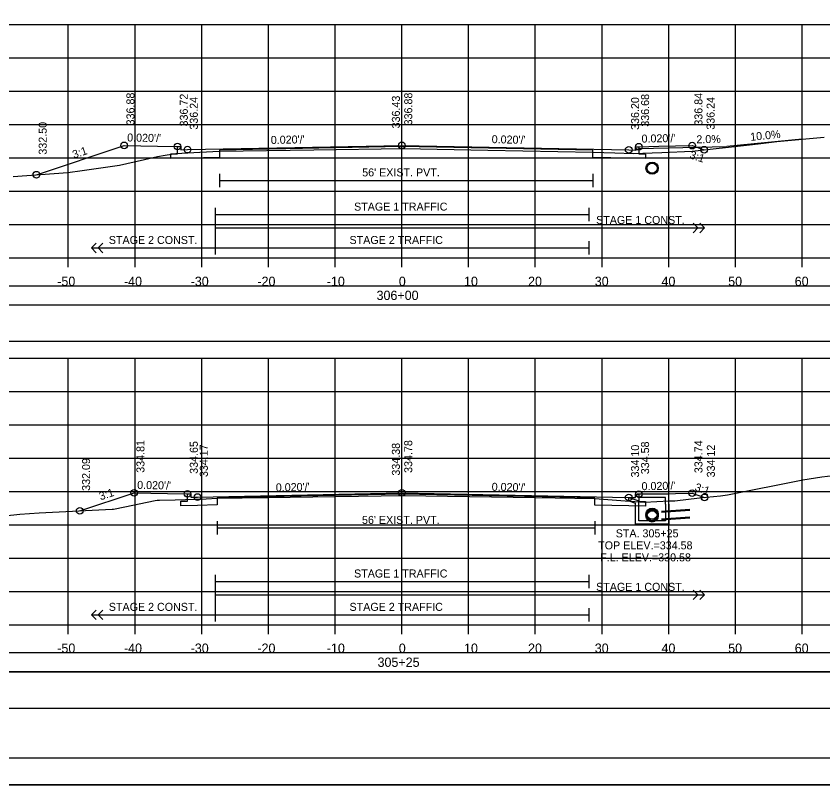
# Model space of a CAD drawing. Extents: x 1368122 to 1710785, y 373130 to 557566.
# Drawn here: x 1369297.7 to 1369418.7, y 373557 to 373672.2 of the extents above; entities that cross this region are included whole.
import ezdxf

# ---------------------------------------------------------------- set-up
doc = ezdxf.new("R2010")
doc.units = 0
for name, color, linetype in [('R_Alt Surface', 7, 'Continuous'), ('R_Axis', 7, 'Continuous'), ('R_Axis Annot', 7, 'Continuous'), ('R_Border', 7, 'Continuous'), ('R_Drive', 7, 'Continuous'), ('R_Exist Surface', 7, 'Continuous'), ('R_Fin Surface', 7, 'Continuous'), ('R_Grid', 7, 'Continuous'), ('R_No Plot', 7, 'Continuous'), ('R_Striping', 7, 'Continuous'), ('R_Water', 7, 'Continuous'), ('R_Water Annot', 7, 'Continuous'), ('R_Xsect Elev', 7, 'Continuous'), ('R_Xsect Slope', 7, 'Continuous')]:
    doc.layers.add(name, color=color, linetype=linetype)

msp = doc.modelspace()

# ---------------------------------------------------------------- linework, layer by layer
for points in [[(1369206.41, 373628.98), (1369504.71, 373628.98), (1369504.71, 373631.79), (1369206.41, 373631.79)], [(1369206.41, 373623.51), (1369504.71, 373623.51), (1369504.71, 373628.92), (1369206.41, 373628.92)], [(1369206.41, 373573.98), (1369504.71, 373573.98), (1369504.71, 373576.79), (1369206.41, 373576.79)], [(1369206.41, 373568.51), (1369504.71, 373568.51), (1369504.71, 373573.92), (1369206.41, 373573.92)]]:
    msp.add_lwpolyline(points, close=True)
at = {"layer": 'R_Alt Surface'}
for points in [[(1369391.06, 373652.67), (1369391.06, 373651.58), (1369392.06, 373651.56), (1369392.06, 373650.89), (1369389.56, 373650.94), (1369384.18, 373651.05), (1369384.18, 373652.13), (1369355.56, 373652.7), (1369328.2, 373652.15), (1369328.2, 373651.07), (1369323.42, 373650.97), (1369320.92, 373650.92), (1369320.92, 373651.59), (1369321.92, 373651.61), (1369321.92, 373652.71)], [(1369328.2, 373648.62), (1369328.2, 373646.62)], [(1369384.18, 373648.62), (1369384.18, 373646.62)], [(1369328.2, 373647.62), (1369384.18, 373647.62)], [(1369391.06, 373600.57), (1369391.06, 373599.48), (1369392.06, 373599.46), (1369392.06, 373598.79), (1369389.56, 373598.84), (1369384.46, 373598.94), (1369384.46, 373600.02), (1369355.56, 373600.6), (1369327.85, 373600.04), (1369327.85, 373598.96), (1369324.92, 373598.9), (1369322.42, 373598.85), (1369322.42, 373599.52), (1369323.42, 373599.54), (1369323.42, 373600.63)], [(1369327.85, 373596.52), (1369327.85, 373594.52)], [(1369384.46, 373596.52), (1369384.46, 373594.52)], [(1369327.85, 373595.52), (1369384.46, 373595.52)]]:
    msp.add_lwpolyline(points, dxfattribs=at)
at = {"layer": 'R_Axis'}
for p, q in [((1369205.56, 373635.99), (1369505.56, 373635.99)), ((1369305.56, 373634.59), (1369305.56, 373635.99)), ((1369315.56, 373634.59), (1369315.56, 373635.99)), ((1369325.56, 373634.59), (1369325.56, 373635.99)), ((1369335.56, 373634.59), (1369335.56, 373635.99)), ((1369345.56, 373634.59), (1369345.56, 373635.99)), ((1369355.56, 373634.59), (1369355.56, 373635.99)), ((1369365.56, 373634.59), (1369365.56, 373635.99)), ((1369375.56, 373634.59), (1369375.56, 373635.99)), ((1369385.56, 373634.59), (1369385.56, 373635.99)), ((1369395.56, 373634.59), (1369395.56, 373635.99)), ((1369405.56, 373634.59), (1369405.56, 373635.99)), ((1369415.56, 373634.59), (1369415.56, 373635.99)), ((1369205.56, 373580.99), (1369505.56, 373580.99)), ((1369305.56, 373579.59), (1369305.56, 373580.99)), ((1369315.56, 373579.59), (1369315.56, 373580.99)), ((1369325.56, 373579.59), (1369325.56, 373580.99)), ((1369335.56, 373579.59), (1369335.56, 373580.99)), ((1369345.56, 373579.59), (1369345.56, 373580.99)), ((1369355.56, 373579.59), (1369355.56, 373580.99)), ((1369365.56, 373579.59), (1369365.56, 373580.99)), ((1369375.56, 373579.59), (1369375.56, 373580.99)), ((1369385.56, 373579.59), (1369385.56, 373580.99)), ((1369395.56, 373579.59), (1369395.56, 373580.99)), ((1369405.56, 373579.59), (1369405.56, 373580.99)), ((1369415.56, 373579.59), (1369415.56, 373580.99))]:
    msp.add_line(p, q, dxfattribs=at)
at = {"layer": 'R_Border'}
msp.add_line((1369513.74, 373560.99), (1369197.56, 373560.99), dxfattribs=at)
at = {"layer": 'R_Drive'}
for p, q in [((1369415.56, 373653.81), (1369404.28, 373652.68)), ((1369390.56, 373652.17), (1369391.06, 373652.42)), ((1369391.06, 373652.42), (1369404.28, 373652.68))]:
    msp.add_line(p, q, dxfattribs=at)
at = {"layer": 'R_Exist Surface'}
for points in [[(1369297.28, 373648.23), (1369305.5, 373648.83), (1369307.61, 373649.13), (1369313.25, 373649.93), (1369316.99, 373650.76), (1369318.94, 373651.21), (1369320.06, 373651.39), (1369321.68, 373651.63), (1369325.25, 373651.83), (1369328.2, 373651.98), (1369342.35, 373652.21), (1369355.78, 373652.42), (1369368.46, 373652.17), (1369384.18, 373651.85), (1369387.47, 373651.76), (1369390.21, 373651.66), (1369394.52, 373651.8), (1369399.07, 373652.02), (1369407.64, 373652.97), (1369408.97, 373653.12), (1369411.74, 373653.45), (1369418.86, 373654.12)], [(1369293.64, 373597.08), (1369298.28, 373597.58), (1369301.19, 373597.77), (1369312.14, 373598.32), (1369312.35, 373598.34), (1369314.05, 373598.69), (1369318.57, 373599.64), (1369318.86, 373599.69), (1369319.23, 373599.7), (1369321.58, 373599.72), (1369326.22, 373599.88), (1369327.85, 373599.96), (1369335.39, 373600.07), (1369355.86, 373600.37), (1369375.53, 373600.06), (1369384.46, 373599.91), (1369389.03, 373599.6), (1369391.92, 373599.39), (1369395.62, 373599.56), (1369396.48, 373599.58), (1369400.16, 373600.03), (1369403.31, 373600.35), (1369404.37, 373600.46), (1369415.67, 373602.71), (1369418.5, 373603.16), (1369426.16, 373604.07)]]:
    msp.add_lwpolyline(points, dxfattribs=at)
at = {"layer": 'R_Fin Surface'}
for points in [[(1369300.77, 373648.48), (1369313.92, 373652.87), (1369318.92, 373652.77), (1369321.92, 373652.71), (1369322.42, 373652.71), (1369322.42, 373652.21), (1369323.42, 373652.23), (1369355.56, 373652.87), (1369389.56, 373652.19), (1369390.56, 373652.17), (1369390.56, 373652.67), (1369391.06, 373652.67), (1369394.06, 373652.73), (1369399.06, 373652.83), (1369400.88, 373652.22)], [(1369307.27, 373598.08), (1369315.42, 373600.79), (1369320.42, 373600.69), (1369323.42, 373600.63), (1369323.92, 373600.63), (1369323.92, 373600.13), (1369324.92, 373600.15), (1369355.56, 373600.77), (1369389.56, 373600.09), (1369390.56, 373600.07), (1369390.56, 373600.57), (1369391.06, 373600.57), (1369394.06, 373600.63), (1369399.06, 373600.73), (1369400.92, 373600.1)]]:
    msp.add_lwpolyline(points, dxfattribs=at)
at = {"layer": 'R_Grid'}
for p, q in [((1369205.56, 373670.99), (1369505.56, 373670.99)), ((1369305.56, 373635.99), (1369305.56, 373670.99)), ((1369315.56, 373635.99), (1369315.56, 373670.99)), ((1369325.56, 373635.99), (1369325.56, 373670.99)), ((1369335.56, 373635.99), (1369335.56, 373670.99)), ((1369345.56, 373635.99), (1369345.56, 373670.99)), ((1369355.56, 373635.99), (1369355.56, 373670.99)), ((1369365.56, 373635.99), (1369365.56, 373670.99)), ((1369375.56, 373635.99), (1369375.56, 373670.99)), ((1369385.56, 373635.99), (1369385.56, 373670.99)), ((1369395.56, 373635.99), (1369395.56, 373670.99)), ((1369405.56, 373635.99), (1369405.56, 373670.99)), ((1369415.56, 373635.99), (1369415.56, 373670.99)), ((1369205.56, 373665.99), (1369505.56, 373665.99)), ((1369205.56, 373660.99), (1369505.56, 373660.99)), ((1369205.56, 373655.99), (1369505.56, 373655.99)), ((1369205.56, 373650.99), (1369505.56, 373650.99)), ((1369205.56, 373645.99), (1369505.56, 373645.99)), ((1369205.56, 373640.99), (1369505.56, 373640.99)), ((1369205.56, 373635.99), (1369505.56, 373635.99)), ((1369205.56, 373620.99), (1369505.56, 373620.99)), ((1369305.56, 373580.99), (1369305.56, 373620.99)), ((1369315.56, 373580.99), (1369315.56, 373620.99)), ((1369325.56, 373580.99), (1369325.56, 373620.99)), ((1369335.56, 373580.99), (1369335.56, 373620.99)), ((1369345.56, 373580.99), (1369345.56, 373620.99)), ((1369355.56, 373580.99), (1369355.56, 373620.99)), ((1369365.56, 373580.99), (1369365.56, 373620.99)), ((1369375.56, 373580.99), (1369375.56, 373620.99)), ((1369385.56, 373580.99), (1369385.56, 373620.99)), ((1369395.56, 373580.99), (1369395.56, 373620.99)), ((1369405.56, 373580.99), (1369405.56, 373620.99)), ((1369415.56, 373580.99), (1369415.56, 373620.99)), ((1369205.56, 373615.99), (1369505.56, 373615.99)), ((1369205.56, 373610.99), (1369505.56, 373610.99)), ((1369205.56, 373605.99), (1369505.56, 373605.99)), ((1369205.56, 373600.99), (1369505.56, 373600.99)), ((1369205.56, 373595.99), (1369505.56, 373595.99)), ((1369205.56, 373590.99), (1369505.56, 373590.99)), ((1369205.56, 373585.99), (1369505.56, 373585.99)), ((1369205.56, 373580.99), (1369505.56, 373580.99))]:
    msp.add_line(p, q, dxfattribs=at)
at = {"layer": 'R_No Plot'}
for p, q in [((1369398.72, 373598.28), (1369394.45, 373597.96)), ((1369398.72, 373596.99), (1369394.45, 373596.67)), ((1369185.16, 373557.01), (1369518.49, 373557.01))]:
    msp.add_line(p, q, dxfattribs=at)
for points in [[(1369185.15, 373770.34), (1369518.49, 373770.34), (1369518.49, 373557), (1369185.15, 373557)], [(1369431.48, 373766.45), (1369451.1, 373766.45), (1369451.1, 373756.57), (1369467.21, 373756.57), (1369490.41, 373756.57), (1369490.53, 373728.41), (1369513.74, 373728.41), (1369513.74, 373560.99), (1369197.56, 373560.99), (1369197.56, 373766.45)]]:
    msp.add_lwpolyline(points, close=True, dxfattribs=at)
for centre, radius in [((1369313.92, 373652.87), 0.5), ((1369321.92, 373652.71), 0.5), ((1369355.56, 373652.87), 0.5), ((1369391.06, 373652.67), 0.5), ((1369399.06, 373652.83), 0.5), ((1369323.42, 373652.23), 0.5), ((1369389.56, 373652.19), 0.5), ((1369400.88, 373652.22), 0.5), ((1369393.06, 373649.45), 0.917), ((1369300.77, 373648.48), 0.5), ((1369315.42, 373600.79), 0.5), ((1369323.42, 373600.63), 0.5), ((1369355.56, 373600.77), 0.5), ((1369399.06, 373600.73), 0.5), ((1369324.92, 373600.15), 0.5), ((1369389.56, 373600.09), 0.5), ((1369391.06, 373600.57), 0.5), ((1369400.92, 373600.1), 0.5), ((1369307.27, 373598.08), 0.5), ((1369393.06, 373597.57), 0.917), ((1369393.06, 373597.32), 0.917)]:
    msp.add_circle(centre, radius, dxfattribs=at)
at = {"layer": 'R_Striping'}
for p, q in [((1369399.92, 373640.49), (1369399.21, 373641.19)), ((1369400.92, 373640.49), (1369400.21, 373641.19)), ((1369399.21, 373639.78), (1369399.92, 373640.49)), ((1369400.21, 373639.78), (1369400.92, 373640.49)), ((1369309.01, 373637.49), (1369309.72, 373638.19)), ((1369309.01, 373637.49), (1369327.56, 373637.49)), ((1369309.72, 373636.78), (1369309.01, 373637.49)), ((1369310.01, 373637.49), (1369310.72, 373638.19)), ((1369310.72, 373636.78), (1369310.01, 373637.49)), ((1369399.92, 373585.49), (1369399.21, 373586.19)), ((1369399.21, 373584.78), (1369399.92, 373585.49)), ((1369400.92, 373585.49), (1369400.21, 373586.19)), ((1369400.21, 373584.78), (1369400.92, 373585.49)), ((1369309.01, 373582.49), (1369309.72, 373583.19)), ((1369310.01, 373582.49), (1369310.72, 373583.19)), ((1369309.01, 373582.49), (1369327.56, 373582.49)), ((1369309.72, 373581.78), (1369309.01, 373582.49)), ((1369310.72, 373581.78), (1369310.01, 373582.49))]:
    msp.add_line(p, q, dxfattribs=at)
for points in [[(1369327.56, 373643.49), (1369327.56, 373636.49)], [(1369383.56, 373643.49), (1369383.56, 373641.49)], [(1369327.56, 373642.49), (1369383.56, 373642.49)], [(1369327.56, 373640.49), (1369400.92, 373640.49)], [(1369327.56, 373637.49), (1369383.56, 373637.49)], [(1369383.56, 373638.49), (1369383.56, 373636.49)], [(1369327.56, 373588.49), (1369327.56, 373581.49)], [(1369383.56, 373588.49), (1369383.56, 373586.49)], [(1369327.56, 373587.49), (1369383.56, 373587.49)], [(1369327.56, 373585.49), (1369400.92, 373585.49)], [(1369383.56, 373583.49), (1369383.56, 373581.49)], [(1369327.56, 373582.49), (1369383.56, 373582.49)]]:
    msp.add_lwpolyline(points, dxfattribs=at)
at = {"layer": 'R_Water'}
for p, q in [((1369389.56, 373600.09), (1369391.06, 373599.57)), ((1369390.73, 373600.4), (1369390.81, 373600.57)), ((1369390.73, 373600.4), (1369391.06, 373600.07)), ((1369395.56, 373600.57), (1369390.81, 373600.57)), ((1369395.06, 373600.07), (1369391.06, 373600.07)), ((1369395.06, 373599.07), (1369395.06, 373600.07)), ((1369395.56, 373599.07), (1369395.56, 373600.57)), ((1369389.56, 373599.56), (1369390.56, 373599.21)), ((1369390.56, 373599.07), (1369390.56, 373599.21)), ((1369391.06, 373599.07), (1369391.06, 373599.57)), ((1369398.72, 373598.13), (1369394.45, 373597.82)), ((1369398.72, 373597.13), (1369394.45, 373596.82))]:
    msp.add_line(p, q, dxfattribs=at)
for points in [[(1369389.56, 373599.56), (1369389.56, 373600.09)], [(1369395.56, 373599.07), (1369395.56, 373596.07), (1369393.06, 373596.07), (1369390.56, 373596.07), (1369390.56, 373599.07)], [(1369395.06, 373599.07), (1369395.06, 373596.57), (1369393.06, 373596.57), (1369391.06, 373596.57), (1369391.06, 373599.07)]]:
    msp.add_lwpolyline(points, dxfattribs=at)
for centre in [(1369393.06, 373649.45), (1369393.06, 373597.57), (1369393.06, 373597.32)]:
    msp.add_circle(centre, 0.75, dxfattribs=at)
at = {"layer": 'R_Xsect Elev'}
for p, q in [((1369355.56, 373652.42), (1369355.56, 373662.42)), ((1369355.56, 373600.36), (1369355.56, 373610.36))]:
    msp.add_line(p, q, dxfattribs=at)

# ---------------------------------------------------------------- texts
at = {"layer": 'R_Axis Annot'}
for s, p in [('-50', (1369303.9, 373631.79)), ('-40', (1369313.9, 373631.79)), ('-30', (1369323.9, 373631.79)), ('-20', (1369333.9, 373631.79)), ('-10', (1369344.3, 373631.79)), ('0', (1369355.1, 373631.79)), ('10', (1369364.87, 373631.79)), ('20', (1369374.47, 373631.79)), ('30', (1369384.47, 373631.79)), ('40', (1369394.47, 373631.79)), ('50', (1369404.47, 373631.79)), ('60', (1369414.44, 373631.79)), ('306+00', (1369351.76, 373629.69)), ('-50', (1369303.9, 373576.79)), ('-40', (1369313.9, 373576.79)), ('-30', (1369323.9, 373576.79)), ('-20', (1369333.9, 373576.79)), ('-10', (1369344.3, 373576.79)), ('0', (1369355.1, 373576.79)), ('10', (1369364.87, 373576.79)), ('20', (1369374.47, 373576.79)), ('30', (1369384.47, 373576.79)), ('40', (1369394.47, 373576.79)), ('50', (1369404.47, 373576.79)), ('60', (1369414.44, 373576.79)), ('305+25', (1369351.91, 373574.69))]:
    msp.add_text(s, height=1.4, dxfattribs=at).set_placement(p)
at = {"layer": 'R_Striping'}
for s, p in [('STAGE 1 TRAFFIC', (1369348.39, 373643.09)), ('STAGE 1 CONST.', (1369384.67, 373641.09)), ('STAGE 2 CONST.', (1369311.63, 373638.09)), ('STAGE 2 TRAFFIC', (1369347.71, 373638.09)), ('STAGE 1 TRAFFIC', (1369348.39, 373588.09)), ('STAGE 1 CONST.', (1369384.67, 373586.09)), ('STAGE 2 CONST.', (1369311.63, 373583.09)), ('STAGE 2 TRAFFIC', (1369347.71, 373583.09))]:
    msp.add_text(s, height=1.2, dxfattribs=at).set_placement(p)
at = {"layer": 'R_Water'}
for p in [(1369349.61, 373648.22), (1369349.58, 373596.12)]:
    msp.add_text("56' EXIST. PVT.", height=1.2, dxfattribs=at).set_placement(p)
at = {"layer": 'R_Water Annot'}
for s, p in [('STA. 305+25', (1369387.61, 373594.11)), ('TOP ELEV.=334.58', (1369384.98, 373592.31)), ('F.L. ELEV.=330.58', (1369385.28, 373590.51))]:
    msp.add_text(s, height=1.2, dxfattribs=at).set_placement(p)
at = {"layer": 'R_Xsect Elev'}
for s, rotation, p in [('336.88', 90, (1369315.47, 373655.87)), ('336.72', 90, (1369323.47, 373655.71)), ('336.88', 90, (1369357.11, 373655.87)), ('336.68', 90, (1369392.61, 373655.67)), ('336.84', 90, (1369400.61, 373655.83)), ('336.24', 90, (1369324.97, 373655.23)), ('336.43', 90, (1369355.26, 373655.42)), ('336.20', 90, (1369391.11, 373655.19)), ('336.24', 90, (1369402.43, 373655.22)), ('332.50', 90, (1369302.32, 373651.48)), ('2.0%', 1.1458, (1369399.71, 373653.18)), ('10.0%', 5.7106, (1369407.83, 373653.54)), ('334.81', 90, (1369316.97, 373603.79)), ('334.65', 90, (1369324.97, 373603.63)), ('334.78', 90, (1369357.11, 373603.77)), ('334.58', 90, (1369392.61, 373603.57)), ('334.74', 90, (1369400.61, 373603.73)), ('334.17', 90, (1369326.47, 373603.15)), ('334.38', 90, (1369355.26, 373603.36)), ('334.10', 90, (1369391.11, 373603.09)), ('334.12', 90, (1369402.47, 373603.1)), ('332.09', 90, (1369308.82, 373601.08))]:
    msp.add_text(s, height=1.2, rotation=rotation, dxfattribs=at).set_placement(p)
at = {"layer": 'R_Xsect Slope'}
for s, rotation, p in [("0.020'/'", 358.8542, (1369314.37, 373653.46)), ("0.020'/'", 1.1458, (1369335.92, 373653.08)), ("0.020'/'", 358.8542, (1369369.01, 373653.2)), ("0.020'/'", 1.1458, (1369391.49, 373653.28)), ('3:1', 18.4349, (1369306.4, 373650.89)), ('3:1', 341.5651, (1369398.59, 373650.97)), ("0.020'/'", 358.8542, (1369315.87, 373601.38)), ("0.020'/'", 1.1458, (1369336.67, 373600.99)), ("0.020'/'", 358.8542, (1369369.01, 373601.1)), ("0.020'/'", 1.1458, (1369391.49, 373601.17)), ('3:1', 18.4349, (1369310.4, 373599.65)), ('3:1', 341.5651, (1369399.36, 373601.15))]:
    msp.add_text(s, height=1.2, rotation=rotation, dxfattribs=at).set_placement(p)

doc.saveas('drawing.dxf')
